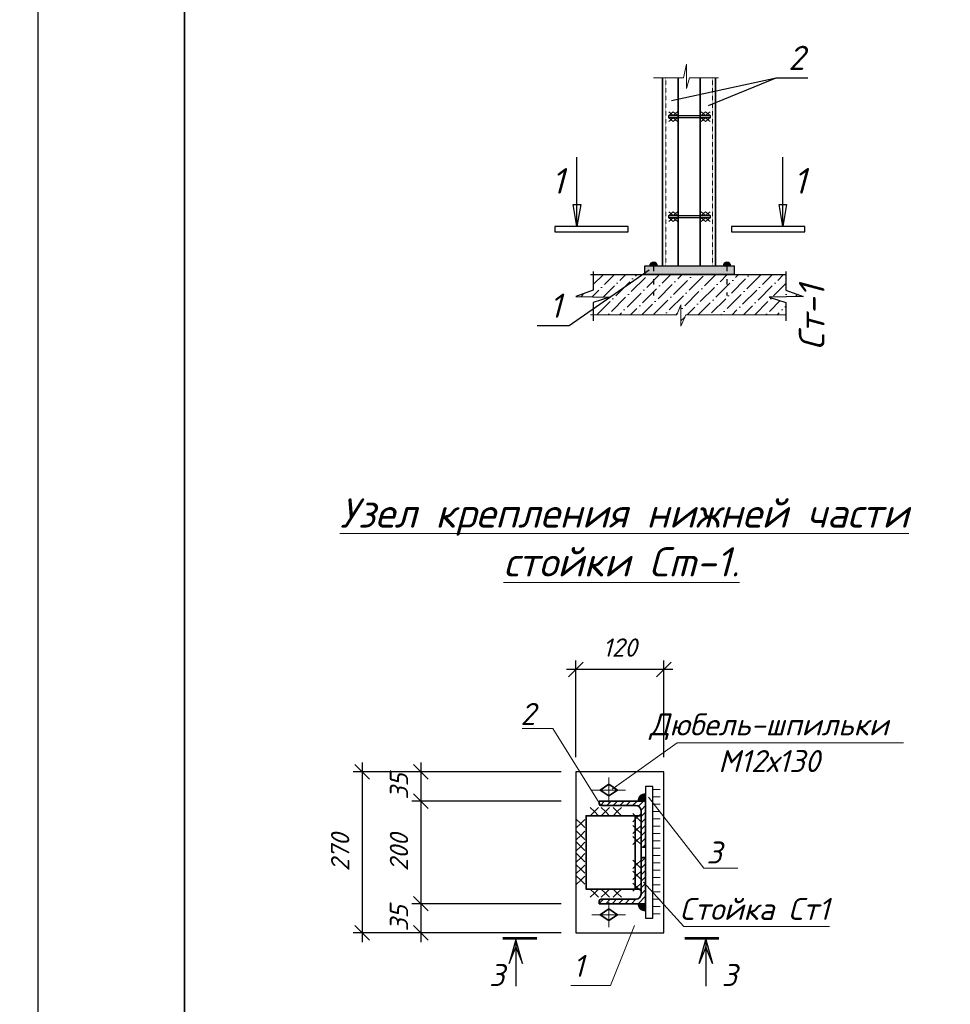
# Model space of a CAD drawing. Header units: millimetres. Extents: x -33345 to 4712671, y -3392 to 121473.
# Tile 329 of 656: x 1822944 to 1835642, y 53913 to 67353. Entities that reach past the tile are written whole.
import ezdxf

# ---------------------------------------------------------------- set-up
doc = ezdxf.new("R2010")
doc.units = ezdxf.units.MM
doc.linetypes.add('ACAD_ISO03W100', pattern=[30, 12, -18])
doc.linetypes.add('DASHED', pattern=[19.05, 12.7, -6.35])
for name, color, linetype, lineweight in [('0.25', 7, 'Continuous', 25), ('ACO-размер', 7, 'Continuous', 13), ('ACO-текст', 7, 'Continuous', 20), ('blue', 5, 'Continuous', 35), ('DESIGN', 14, 'Continuous', 20), ('red', 12, 'Continuous', 30), ('shtrihovka', 254, 'Continuous', 0), ('svarka', 152, 'Continuous', 15), ('выпуска', 220, 'Continuous', 35), ('ОСИ', 147, 'Continuous', 13), ('план', 7, 'Continuous', 30), ('Размер 1', 251, 'Continuous', 20), ('Узлы', 134, 'Continuous', 25), ('Штриховая-АСО', 8, 'Continuous', 15)]:
    doc.layers.add(name, color=color, linetype=linetype, lineweight=lineweight)
doc.layers.add('_линия', color=7, linetype='Continuous')
doc.layers.add('Сечения', color=7, linetype='Continuous')
doc.styles.add('_text', font='isocpeui.ttf')
doc.styles.add('ISO', font='isocpeui.ttf')
doc.styles.add('ISOCPEUR', font='isocpeui.ttf', dxfattribs={"height": 300})
doc.styles.add('RUSS', font='RUSS.shx', dxfattribs={"width": 0.8, "oblique": 15, "height": 250})
doc.styles.add('simp 0', font='isocpeui.ttf')
doc.styles.get("Standard").update_dxf_attribs({"font": 'arial.ttf'})
doc.dimstyles.new('RUSS$0', dxfattribs={"dimscale": 0, "dimtxt": 2.5, "dimasz": 2, "dimexe": 1.25, "dimexo": 2, "dimgap": 1.75, "dimtad": 1, "dimdec": 0, "dimlfac": 100, "dimzin": 0, "dimdsep": 46, "dimtxsty": 'RUSS', "dimblk1": 'OBLIQUE', "dimblk2": 'OBLIQUE', "dimsah": 1, "dimcen": 3, "dimdle": 1.25, "dimclrt": 1, "dimadec": 0, "dimazin": 0, "dimtfac": 0.75, "dimtdec": 0, "dimtmove": 0, "dimatfit": 0, "dimldrblk": 'OBLIQUE', "dimfxl": 1, "dimtvp": 1.5, "dimtolj": 1, "dimtzin": 0, "dimarcsym": 0})

# ---------------------------------------------------------------- blocks, each defined once
blk = doc.blocks.new('*U282')
at = {"layer": '0.25', "color": 5, "linetype": 'Continuous', "lineweight": 25, "ltscale": 100}
blk.add_lwpolyline([(-72619, 0), (0, 0), (0, 42000), (-72619, 42000), (-72619, 0)], dxfattribs=at)
blk = doc.blocks.new('awertgre')
at = {"ltscale": 20}
blk.add_lwpolyline([(-49481172, 24226618), (-49439172, 24226618), (-49439172, 24196918), (-49481172, 24196918)], close=True, dxfattribs=at)
at = {"lineweight": 35}
blk.add_lwpolyline([(-49479172, 24226118), (-49439672, 24226118), (-49439672, 24197418), (-49479172, 24197418)], close=True, dxfattribs=at)
blk = doc.blocks.new('_Oblique')
at = {"color": 0, "linetype": 'ByBlock', "lineweight": -2}
blk.add_line((-0.5, -0.5), (0.5, 0.5), dxfattribs=at)
blk = doc.blocks.new('*D2041')
at = {"layer": 'ACO-размер', "color": 0, "lineweight": -2, "ltscale": 5, "transparency": 16777216}
for p, q in [((1828419, 56812), (1828419, 55162)), ((1830332, 56687), (1828294, 56687)), ((1830332, 55287), (1828294, 55287))]:
    blk.add_line(p, q, dxfattribs=at)
at = {"layer": 'Defpoints', "color": 0, "ltscale": 5, "transparency": 16777216}
for p in [(1830532, 56687), (1828419, 55287), (1830532, 55287)]:
    blk.add_point(p, dxfattribs=at)
at = {"layer": 'ACO-размер', "color": 0, "lineweight": -2, "ltscale": 5, "transparency": 16777216, "xscale": 200, "yscale": 200, "zscale": 200}
for p, rotation in [((1828419, 56687), 90), ((1828419, 55287), 270)]:
    blk.add_blockref('_Oblique', p, dxfattribs=dict(at, rotation=rotation))
at = {"layer": 'ACO-размер', "color": 1, "ltscale": 5, "transparency": 16777216, "insert": (1828119, 55987), "char_height": 250, "attachment_point": 5, "rotation": 90, "style": 'simp 0'}
blk.add_mtext('\\A1;200', dxfattribs=at)
blk = doc.blocks.new('*D2042')
at = {"layer": 'ACO-размер', "color": 0, "lineweight": -2, "ltscale": 5, "transparency": 16777216}
for p, q in [((1828419, 57212), (1828419, 56562)), ((1830332, 57087), (1828294, 57087)), ((1830332, 56687), (1828294, 56687))]:
    blk.add_line(p, q, dxfattribs=at)
at = {"layer": 'Defpoints', "color": 0, "ltscale": 5, "transparency": 16777216}
for p in [(1830532, 57087), (1828419, 56687), (1830532, 56687)]:
    blk.add_point(p, dxfattribs=at)
at = {"layer": 'ACO-размер', "color": 0, "lineweight": -2, "ltscale": 5, "transparency": 16777216, "xscale": 200, "yscale": 200, "zscale": 200}
for p, rotation in [((1828419, 57087), 90), ((1828419, 56687), 270)]:
    blk.add_blockref('_Oblique', p, dxfattribs=dict(at, rotation=rotation))
at = {"layer": 'ACO-размер', "color": 1, "ltscale": 5, "transparency": 16777216, "insert": (1828119, 56887), "char_height": 250, "attachment_point": 5, "rotation": 90, "style": 'simp 0'}
blk.add_mtext('\\A1;35', dxfattribs=at)
blk = doc.blocks.new('*D2043')
at = {"layer": 'ACO-размер', "color": 0, "lineweight": -2, "ltscale": 5, "transparency": 16777216}
for p, q in [((1828419, 55412), (1828419, 54762)), ((1830332, 55287), (1828294, 55287)), ((1830332, 54887), (1828294, 54887))]:
    blk.add_line(p, q, dxfattribs=at)
at = {"layer": 'Defpoints', "color": 0, "ltscale": 5, "transparency": 16777216}
for p in [(1830532, 55287), (1828419, 54887), (1830532, 54887)]:
    blk.add_point(p, dxfattribs=at)
at = {"layer": 'ACO-размер', "color": 0, "lineweight": -2, "ltscale": 5, "transparency": 16777216, "xscale": 200, "yscale": 200, "zscale": 200}
for p, rotation in [((1828419, 55287), 90), ((1828419, 54887), 270)]:
    blk.add_blockref('_Oblique', p, dxfattribs=dict(at, rotation=rotation))
at = {"layer": 'ACO-размер', "color": 1, "ltscale": 5, "transparency": 16777216, "insert": (1828119, 55087), "char_height": 250, "attachment_point": 5, "rotation": 90, "style": 'simp 0'}
blk.add_mtext('\\A1;35', dxfattribs=at)
blk = doc.blocks.new('отв.- болт (постоян)')
at = {"color": 252, "lineweight": 35}
blk.add_lwpolyline([(0.8, 0), (0, -1.2), (-0.8, 0), (0, 1.2)], close=True, dxfattribs=at)
at = {"layer": 'ОСИ', "color": 1, "lineweight": 13, "ltscale": 0.5}
for points in [[(0, 2.3), (0, -2.3)], [(1.7, 0), (-1.7, 0)]]:
    blk.add_lwpolyline(points, dxfattribs=at)
blk = doc.blocks.new('*D2044')
at = {"layer": 'ACO-размер', "color": 0, "lineweight": -2, "ltscale": 5, "transparency": 16777216}
for p, q in [((1830532, 57287), (1830532, 58608)), ((1831732, 57287), (1831732, 58608)), ((1831857, 58483), (1830407, 58483))]:
    blk.add_line(p, q, dxfattribs=at)
at = {"layer": 'Defpoints', "color": 0, "ltscale": 5, "transparency": 16777216}
for p in [(1830532, 58483), (1830532, 57087), (1831732, 57087)]:
    blk.add_point(p, dxfattribs=at)
at = {"layer": 'ACO-размер', "color": 0, "lineweight": -2, "ltscale": 5, "transparency": 16777216, "xscale": 200, "yscale": 200, "zscale": 200, "rotation": 180}
blk.add_blockref('_Oblique', (1830532, 58483), dxfattribs=at)
at = {"layer": 'ACO-размер', "color": 0, "lineweight": -2, "ltscale": 5, "transparency": 16777216, "xscale": 200, "yscale": 200, "zscale": 200}
blk.add_blockref('_Oblique', (1831732, 58483), dxfattribs=at)
at = {"layer": 'ACO-размер', "color": 1, "ltscale": 5, "transparency": 16777216, "insert": (1831132, 58783), "char_height": 250, "attachment_point": 5, "style": 'simp 0'}
blk.add_mtext('\\A1;120', dxfattribs=at)
blk = doc.blocks.new('*D2045')
at = {"layer": 'ACO-размер', "color": 0, "lineweight": -2, "ltscale": 5, "transparency": 16777216}
for p, q in [((1827619, 57212), (1827619, 54762)), ((1830332, 57087), (1827494, 57087)), ((1830332, 54887), (1827494, 54887))]:
    blk.add_line(p, q, dxfattribs=at)
at = {"layer": 'Defpoints', "color": 0, "ltscale": 5, "transparency": 16777216}
for p in [(1830532, 57087), (1827619, 54887), (1830532, 54887)]:
    blk.add_point(p, dxfattribs=at)
at = {"layer": 'ACO-размер', "color": 0, "lineweight": -2, "ltscale": 5, "transparency": 16777216, "xscale": 200, "yscale": 200, "zscale": 200}
for p, rotation in [((1827619, 57087), 90), ((1827619, 54887), 270)]:
    blk.add_blockref('_Oblique', p, dxfattribs=dict(at, rotation=rotation))
at = {"layer": 'ACO-размер', "color": 1, "ltscale": 5, "transparency": 16777216, "insert": (1827317, 55987), "char_height": 250, "attachment_point": 5, "rotation": 90, "style": 'simp 0'}
blk.add_mtext('\\A1;270', dxfattribs=at)
blk = doc.blocks.new('сечение')
h = blk.add_hatch(color=256)
h.paths.add_polyline_path([(-291, 18), (-291, 120), (-199, 342)])
h.paths.add_polyline_path([(-383, 342), (-291, 120), (-291, 18)])
at = {"linetype": 'Continuous'}
blk.add_lwpolyline([(-291, 18), (-383, 342), (-291, 120), (-199, 342), (-291, 18), (-291, 652)], dxfattribs=at)
at = {"linetype": 'Continuous', "const_width": 36}
blk.add_lwpolyline([(0, 0), (-471, 0)], dxfattribs=at)

msp = doc.modelspace()

# ---------------------------------------------------------------- hatches: boundary and pattern name
at = {"lineweight": 13, "ltscale": 0.04}
h = msp.add_hatch(dxfattribs=at)
h.set_pattern_fill('ANSI36', color=256, scale=34.27065, style=0)
h.set_pattern_definition([(45, (1373592.79, 55735.3), (57.704853, 211.584462), [272.023286, -54.404657, 0, -54.404657])])
h.paths.add_polyline_path([(1833634.06, 63576.341), (1833397.949, 63661.559), (1833397.949, 63873.482), (1831437.224, 63873.482), (1830996.245, 63564.992), (1830996.329, 63564.99), (1830996.171, 63564.94), (1830769.108, 63406.096), (1830769.108, 63324.748), (1831911.144, 63324.748), (1831966.697, 63459.438), (1831966.697, 63171.622), (1832035.086, 63324.748), (1833397.949, 63324.748), (1833397.949, 63493.342), (1833170.728, 63564.99)])
h.paths.add_polyline_path([(1831437.224, 63873.482), (1830769.108, 63873.482), (1830769.108, 63661.559), (1830532.997, 63576.341), (1830996.245, 63564.992)])
at = {"layer": 'Сечения'}
h = msp.add_hatch(color=256, dxfattribs=at)
h.paths.add_polyline_path([(1831592.641, 63990.426), (1831592.641, 64042.877, -0.414213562), (1831645.091, 63990.426)])
h.paths.add_polyline_path([(1831592.641, 63990.426), (1831540.191, 63990.426, -0.414213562), (1831592.641, 64042.877)])
h = msp.add_hatch(color=256, dxfattribs=at)
h.paths.add_polyline_path([(1832593.385, 63990.426), (1832593.385, 64042.877, 0.414213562), (1832540.935, 63990.426)])
h.paths.add_polyline_path([(1832593.385, 63990.426), (1832645.835, 63990.426, 0.414213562), (1832593.385, 64042.877)])
at = {"layer": 'Узлы'}
msp.add_hatch(color=256, dxfattribs=at).paths.add_polyline_path([(1832696.828, 63990.426), (1831470.229, 63990.426), (1831470.229, 63873.482), (1832696.828, 63873.482)])
at = {"layer": 'Штриховая-АСО', "lineweight": 9}
for points in [[(1831380.637, 56686.891), (1831482.243, 56686.891), (1831482.243, 56788.497, 0.414213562)], [(1831380.637, 55286.891), (1831482.243, 55286.891), (1831482.243, 55185.284, -0.414213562)]]:
    msp.add_hatch(color=256, dxfattribs=at).paths.add_polyline_path(points)
h = msp.add_hatch(dxfattribs=at)
h.set_pattern_fill('ANSI31', scale=500)
h.set_pattern_definition([(45, (1380800.187, 487881.866), (-44.194174, 44.194174), [])])
edge = h.paths.add_edge_path()
edge.add_line((1830852.243, 56686.891), (1830852.243, 56649.891))
edge.add_arc((1830875.243, 56649.891), 23, 180.0000001, 270.0000001)
edge.add_line((1830875.243, 56626.891), (1831352.243, 56626.891))
edge.add_arc((1831352.243, 56556.891), 70, 0, 90, ccw=False)
edge.add_line((1831422.243, 56556.891), (1831422.243, 56079.891))
edge.add_arc((1831445.243, 56079.891), 23, 180, 270)
edge.add_line((1831445.243, 56056.891), (1831482.243, 56056.891))
edge.add_line((1831482.243, 56056.891), (1831482.243, 56686.891))
edge.add_line((1831482.243, 56686.891), (1830852.243, 56686.891))
edge = h.paths.add_edge_path()
edge.add_line((1830852.243, 55286.891), (1830852.243, 55323.891))
edge.add_arc((1830875.243, 55323.891), 23, 89.9999999, 179.9999999, ccw=False)
edge.add_line((1830875.243, 55346.891), (1831352.243, 55346.891))
edge.add_arc((1831352.243, 55416.891), 70, 270, 360)
edge.add_line((1831422.243, 55416.891), (1831422.243, 55893.891))
edge.add_arc((1831445.243, 55893.891), 23, 90, 180, ccw=False)
edge.add_line((1831445.243, 55916.891), (1831482.243, 55916.891))
edge.add_line((1831482.243, 55916.891), (1831482.243, 55286.891))
edge.add_line((1831482.243, 55286.891), (1830852.243, 55286.891))

# ---------------------------------------------------------------- linework, layer by layer
at = {"ltscale": 100}
for p, q in [((1831835.7, 66250.888), (1833264.572, 66558.586)), ((1832344.293, 66181.54), (1833264.572, 66558.586)), ((1833264.572, 66558.586), (1833698.948, 66558.586)), ((1830441.151, 63176.671), (1831532.327, 63940.012)), ((1830006.775, 63176.671), (1830441.151, 63176.671))]:
    msp.add_line(p, q, dxfattribs=at)
at = {"linetype": 'Continuous', "lineweight": 25, "ltscale": 100}
for p, q in [((1830548.113, 64527.759), (1830497.835, 64828.209)), ((1830497.835, 64828.209), (1830598.391, 64828.209)), ((1830598.391, 64828.209), (1830548.113, 64527.759)), ((1833358.027, 64527.759), (1833307.749, 64828.209)), ((1833307.749, 64828.209), (1833408.305, 64828.209)), ((1833408.305, 64828.209), (1833358.027, 64527.759)), ((1830248.113, 64527.759), (1830248.113, 64457.759)), ((1831248.113, 64527.759), (1830248.113, 64527.759)), ((1831248.113, 64457.759), (1831248.113, 64527.759)), ((1833658.027, 64527.759), (1832658.027, 64527.759)), ((1832658.027, 64527.759), (1832658.027, 64457.759)), ((1833658.027, 64457.759), (1833658.027, 64527.759)), ((1830248.113, 64457.759), (1831248.113, 64457.759)), ((1832658.027, 64457.759), (1833658.027, 64457.759))]:
    msp.add_line(p, q, dxfattribs=at)
for points in [[(1830548.113, 64527.759), (1830548.113, 65477.759)], [(1833358.027, 64527.759), (1833358.027, 65477.759)]]:
    msp.add_lwpolyline(points, dxfattribs=at)
at = {"color": 177, "ltscale": 10, "true_color": 0x293189}
for points in [[(1830769.108, 63914.476), (1830769.108, 63661.559), (1830532.997, 63576.341), (1830996.329, 63564.99), (1830769.108, 63493.342), (1830769.108, 63240.497)], [(1833397.949, 63914.476), (1833397.949, 63661.559), (1833634.06, 63576.341), (1833170.728, 63564.99), (1833397.949, 63493.342), (1833397.949, 63240.497)]]:
    msp.add_lwpolyline(points, dxfattribs=at)
at = {"color": 7, "lineweight": 13}
for points in [[(1830875.243, 56626.891), (1830216.991, 57676.568), (1829797.926, 57676.568)], [(1832743.289, 55770.993), (1832276.681, 55770.993), (1831522.899, 56740.289)]]:
    msp.add_lwpolyline(points, dxfattribs=at)
at = {"layer": 'ACO-текст'}
msp.add_lwpolyline([(1835004.062, 57483.494), (1831914.994, 57483.494), (1831030.388, 56847.753)], dxfattribs=at)
at = {"layer": 'blue', "color": 112}
for points in [[(1830852.243, 56686.891), (1830852.243, 56649.891, 0.414213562), (1830875.243, 56626.891), (1831352.243, 56626.891, -0.414213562), (1831422.243, 56556.891), (1831422.243, 56079.891, 0.414213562), (1831445.243, 56056.891), (1831482.243, 56056.891), (1831482.243, 56686.891)], [(1830852.243, 55286.891), (1830852.243, 55323.891, -0.414213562), (1830875.243, 55346.891), (1831352.243, 55346.891, 0.414213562), (1831422.243, 55416.891), (1831422.243, 55893.891, -0.414213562), (1831445.243, 55916.891), (1831482.243, 55916.891), (1831482.243, 55286.891)]]:
    msp.add_lwpolyline(points, format="xyb", close=True, dxfattribs=at)
at = {"layer": 'blue'}
for points in [[(1831422.243, 55486.891), (1831422.243, 56486.891), (1830672.243, 56486.891), (1830672.243, 55486.891), (1831422.243, 55486.891)], [(1831342.243, 55486.891), (1831342.243, 56486.891)]]:
    msp.add_lwpolyline(points, dxfattribs=at)
at = {"layer": 'DESIGN', "color": 0, "linetype": 'Continuous', "lineweight": 13}
for points in [[(1833992.247, 54975.66), (1832004.117, 54975.66), (1831455.84, 55580.864)], [(1831333.353, 54987.873), (1831007.607, 54171.68), (1830466.324, 54171.68)]]:
    msp.add_lwpolyline(points, dxfattribs=at)
at = {"layer": 'red'}
for points in [[(1831732.243, 54886.891), (1831732.243, 57086.891), (1830532.243, 57086.891), (1830532.243, 54886.891)], [(1831582.243, 55086.891), (1831582.243, 56886.891), (1831482.243, 56886.891), (1831482.243, 55086.891)]]:
    msp.add_lwpolyline(points, close=True, dxfattribs=at)
at = {"layer": 'shtrihovka', "color": 7}
for points in [[(1831682.243, 56846.38), (1831582.243, 56846.38)], [(1831682.243, 56746.38), (1831582.243, 56746.38)], [(1831682.243, 56646.38), (1831582.243, 56646.38)], [(1831682.243, 56546.38), (1831582.243, 56546.38)], [(1831682.243, 56446.38), (1831582.243, 56446.38)], [(1831682.243, 56346.38), (1831582.243, 56346.38)], [(1831682.243, 56246.38), (1831582.243, 56246.38)], [(1831682.243, 56146.38), (1831582.243, 56146.38)], [(1831682.243, 56046.38), (1831582.243, 56046.38)], [(1831682.243, 55946.38), (1831582.243, 55946.38)], [(1831682.243, 55846.38), (1831582.243, 55846.38)], [(1831682.243, 55746.38), (1831582.243, 55746.38)], [(1831682.243, 55646.38), (1831582.243, 55646.38)], [(1831682.243, 55546.38), (1831582.243, 55546.38)], [(1831682.243, 55446.38), (1831582.243, 55446.38)], [(1831682.243, 55346.38), (1831582.243, 55346.38)], [(1831682.243, 55246.38), (1831582.243, 55246.38)], [(1831682.243, 55146.38), (1831582.243, 55146.38)]]:
    msp.add_lwpolyline(points, dxfattribs=at)
for points in [[(1830729.2, 56486.891), (1830785.45, 56543.141), (1830841.7, 56486.891), (1830785.45, 56543.141), (1830841.7, 56599.391), (1830785.45, 56543.141), (1830729.2, 56599.391), (1830785.45, 56543.141)], [(1830879.192, 56486.891), (1830935.442, 56543.141), (1830991.692, 56486.891), (1830935.442, 56543.141), (1830991.692, 56599.391), (1830935.442, 56543.141), (1830879.192, 56599.391), (1830935.442, 56543.141)], [(1831041.183, 56486.891), (1831097.433, 56543.141), (1831153.683, 56486.891), (1831097.433, 56543.141), (1831153.683, 56599.391), (1831097.433, 56543.141), (1831041.183, 56599.391), (1831097.433, 56543.141)], [(1831422.243, 56404.71), (1831365.993, 56460.96), (1831422.243, 56517.21), (1831365.993, 56460.96), (1831309.743, 56517.21), (1831365.993, 56460.96), (1831309.743, 56404.71), (1831365.993, 56460.96)], [(1830655.428, 56325.281), (1830599.178, 56381.531), (1830655.428, 56437.781), (1830599.178, 56381.531), (1830542.928, 56437.781), (1830599.178, 56381.531), (1830542.928, 56325.281), (1830599.178, 56381.531)], [(1831422.243, 56242.719), (1831365.993, 56298.969), (1831422.243, 56355.219), (1831365.993, 56298.969), (1831309.743, 56355.219), (1831365.993, 56298.969), (1831309.743, 56242.719), (1831365.993, 56298.969)], [(1830655.428, 56163.289), (1830599.178, 56219.539), (1830655.428, 56275.789), (1830599.178, 56219.539), (1830542.928, 56275.789), (1830599.178, 56219.539), (1830542.928, 56163.289), (1830599.178, 56219.539)], [(1831422.243, 56092.727), (1831365.993, 56148.977), (1831422.243, 56205.227), (1831365.993, 56148.977), (1831309.743, 56205.227), (1831365.993, 56148.977), (1831309.743, 56092.727), (1831365.993, 56148.977)], [(1830655.428, 56013.297), (1830599.178, 56069.547), (1830655.428, 56125.797), (1830599.178, 56069.547), (1830542.928, 56125.797), (1830599.178, 56069.547), (1830542.928, 56013.297), (1830599.178, 56069.547)], [(1830655.428, 55857.305), (1830599.178, 55913.555), (1830655.428, 55969.805), (1830599.178, 55913.555), (1830542.928, 55969.805), (1830599.178, 55913.555), (1830542.928, 55857.305), (1830599.178, 55913.555)], [(1830655.428, 55701.314), (1830599.178, 55757.564), (1830655.428, 55813.814), (1830599.178, 55757.564), (1830542.928, 55813.814), (1830599.178, 55757.564), (1830542.928, 55701.314), (1830599.178, 55757.564)], [(1831422.243, 55881.055), (1831365.993, 55824.805), (1831422.243, 55768.555), (1831365.993, 55824.805), (1831309.743, 55768.555), (1831365.993, 55824.805), (1831309.743, 55881.055), (1831365.993, 55824.805)], [(1830655.428, 55551.322), (1830599.178, 55607.572), (1830655.428, 55663.822), (1830599.178, 55607.572), (1830542.928, 55663.822), (1830599.178, 55607.572), (1830542.928, 55551.322), (1830599.178, 55607.572)], [(1831422.243, 55731.063), (1831365.993, 55674.813), (1831422.243, 55618.563), (1831365.993, 55674.813), (1831309.743, 55618.563), (1831365.993, 55674.813), (1831309.743, 55731.063), (1831365.993, 55674.813)], [(1831422.243, 55569.072), (1831365.993, 55512.822), (1831422.243, 55456.572), (1831365.993, 55512.822), (1831309.743, 55456.572), (1831365.993, 55512.822), (1831309.743, 55569.072), (1831365.993, 55512.822)], [(1830729.2, 55374.391), (1830785.45, 55430.641), (1830841.7, 55374.391), (1830785.45, 55430.641), (1830841.7, 55486.891), (1830785.45, 55430.641), (1830729.2, 55486.891), (1830785.45, 55430.641)], [(1830879.192, 55374.391), (1830935.442, 55430.641), (1830991.692, 55374.391), (1830935.442, 55430.641), (1830991.692, 55486.891), (1830935.442, 55430.641), (1830879.192, 55486.891), (1830935.442, 55430.641)], [(1831041.183, 55374.391), (1831097.433, 55430.641), (1831153.683, 55374.391), (1831097.433, 55430.641), (1831153.683, 55486.891), (1831097.433, 55430.641), (1831041.183, 55486.891), (1831097.433, 55430.641)]]:
    msp.add_lwpolyline(points, close=True, dxfattribs=at)
at = {"layer": 'svarka'}
for centre, start, end in [((1831482.243, 56686.891), 90, 180), ((1831482.243, 55286.891), 180, 270)]:
    msp.add_arc(centre, 101.606, start, end, dxfattribs=at)
at = {"layer": 'выпуска', "color": 206}
for p, q in [((1831716.888, 66558.207), (1831716.888, 63990.426)), ((1831929.672, 66558.207), (1831929.672, 63990.426)), ((1832226.865, 66558.207), (1832226.865, 63990.426)), ((1832439.649, 66558.207), (1832439.649, 63990.426))]:
    msp.add_line(p, q, dxfattribs=at)
at = {"layer": 'выпуска', "color": 0, "linetype": 'DASHED', "lineweight": 20, "ltscale": 0.01}
for p, q in [((1831758.318, 66558.207), (1831758.318, 63990.426)), ((1832398.219, 66558.207), (1832398.219, 63990.426))]:
    msp.add_line(p, q, dxfattribs=at)
at = {"layer": 'план'}
msp.add_line((1832696.828, 63873.482), (1831470.229, 63873.482), dxfattribs=at)
msp.add_lwpolyline([(1830734.419, 63873.482), (1833397.949, 63873.482)], dxfattribs=at)
at = {"layer": 'Размер 1'}
for p, q in [((1831859.816, 66094.588), (1831799.117, 66045.479)), ((1831859.816, 66045.479), (1831799.117, 66094.588)), ((1831859.816, 65963.061), (1831799.117, 66012.169)), ((1831859.816, 66012.169), (1831799.117, 65963.061)), ((1831920.514, 66094.588), (1831859.816, 66045.479)), ((1831920.514, 66045.479), (1831859.816, 66094.588)), ((1831920.514, 65963.061), (1831859.816, 66012.169)), ((1831920.514, 66012.169), (1831859.816, 65963.061)), ((1832303.11, 66094.588), (1832242.412, 66045.479)), ((1832303.11, 66045.479), (1832242.412, 66094.588)), ((1832303.11, 65963.061), (1832242.412, 66012.169)), ((1832303.11, 66012.169), (1832242.412, 65963.061)), ((1832363.808, 66094.588), (1832303.11, 66045.479)), ((1832363.808, 66045.479), (1832303.11, 66094.588)), ((1832363.808, 65963.061), (1832303.11, 66012.169)), ((1832363.808, 66012.169), (1832303.11, 65963.061)), ((1831859.816, 64728.506), (1831799.117, 64679.397)), ((1831859.816, 64679.397), (1831799.117, 64728.506)), ((1831859.816, 64596.978), (1831799.117, 64646.087)), ((1831859.816, 64646.087), (1831799.117, 64596.978)), ((1831920.514, 64728.506), (1831859.816, 64679.397)), ((1831920.514, 64679.397), (1831859.816, 64728.506)), ((1831920.514, 64596.978), (1831859.816, 64646.087)), ((1831920.514, 64646.087), (1831859.816, 64596.978)), ((1832303.11, 64728.506), (1832242.412, 64679.397)), ((1832303.11, 64679.397), (1832242.412, 64728.506)), ((1832303.11, 64596.978), (1832242.412, 64646.087)), ((1832303.11, 64646.087), (1832242.412, 64596.978)), ((1832363.808, 64728.506), (1832303.11, 64679.397)), ((1832363.808, 64679.397), (1832303.11, 64728.506)), ((1832363.808, 64596.978), (1832303.11, 64646.087)), ((1832363.808, 64646.087), (1832303.11, 64596.978)), ((1831911.144, 63324.748), (1831966.697, 63459.438)), ((1831966.697, 63459.438), (1831966.697, 63171.622)), ((1830734.419, 63324.748), (1831911.144, 63324.748)), ((1831966.697, 63171.622), (1832035.086, 63324.748)), ((1832035.086, 63324.748), (1833397.949, 63324.748))]:
    msp.add_line(p, q, dxfattribs=at)
msp.add_lwpolyline([(1831591.659, 66558.207), (1832001.907, 66558.207), (1832042.354, 66745.527), (1832042.354, 66415.322), (1832084.941, 66558.207), (1832478.859, 66558.207)], dxfattribs=at)
at = {"layer": 'Сечения', "linetype": 'ACAD_ISO03W100', "ltscale": 6}
for p, q in [((1831592.641, 63990.426), (1831592.641, 63587.385)), ((1832593.385, 63990.426), (1832593.385, 63587.385))]:
    msp.add_line(p, q, dxfattribs=at)
at = {"layer": 'Сечения'}
for points in [[(1832363.808, 66012.169), (1831799.117, 66012.169), (1831799.117, 66045.479), (1832363.808, 66045.479)], [(1832363.808, 64646.087), (1831799.117, 64646.087), (1831799.117, 64679.397), (1832363.808, 64679.397)]]:
    msp.add_lwpolyline(points, close=True, dxfattribs=at)
for centre in [(1831592.641, 63990.426), (1832593.385, 63990.426)]:
    msp.add_arc(centre, 52.45, 0, 180, dxfattribs=at)
at = {"layer": 'Узлы'}
msp.add_lwpolyline([(1832696.828, 63990.426), (1831470.229, 63990.426), (1831470.229, 63873.482), (1832696.828, 63873.482)], close=True, dxfattribs=at)

# ---------------------------------------------------------------- block references
at = {"color": 6, "ltscale": 2, "yscale": 100, "zscale": 100}
for p, xscale, rotation in [((1830982.243, 56836.891), -100, 90), ((1830982.243, 55135.419), 100, 90.00000000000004)]:
    msp.add_blockref('отв.- болт (постоян)', p, dxfattribs=dict(at, xscale=xscale, rotation=rotation))
at = {"color": 0, "linetype": 'Continuous', "xscale": -1, "rotation": 180}
msp.add_blockref('сечение', (1830004.021, 54814.064), dxfattribs=at)
at = {"color": 0, "linetype": 'Continuous', "rotation": 180}
msp.add_blockref('сечение', (1832015.398, 54814.064), dxfattribs=at)
at = {"layer": '0.25', "ltscale": 100, "transparency": 33554687}
msp.add_blockref('*U282', (1823194.41, 44501.326, 1359241.5), dxfattribs=at)
at = {"layer": '_линия', "color": 18, "true_color": 0x000000}
msp.add_blockref('awertgre', (51304366.347, -24152417.108, 1359241.5), dxfattribs=at)

# ---------------------------------------------------------------- texts
at = {"linetype": 'Continuous', "lineweight": 25, "ltscale": 100, "char_height": 350, "width": 465.87121, "attachment_point": 1}
for insert in [(1830199.666, 65327.759), (1833499.656, 65327.759)]:
    msp.add_mtext('{\\fISOCPEUR|b0|i1|c0|p34;1}', dxfattribs=dict(at, insert=insert))
at = {"insert": (351439.431, 62275.551), "char_height": 500, "width": 9875.6458, "attachment_point": 1, "style": 'ISO'}
msp.add_mtext('\\pi4343.31532;{\\LА-А\\P\\pi0;Армирование приямка. M 1:20}', dxfattribs=at)
at = {"layer": 'ACO-текст', "style": 'simp 0'}
for s, p in [('2', (1829775.838, 57727.001)), ('3', (1832314.029, 55835.126)), ('Стойка Ст1', (1831949.32, 55065.359)), ('1', (1830492.896, 54287.927)), ('3', (1829348.238, 54162.421)), ('3', (1832521.181, 54162.421))]:
    msp.add_text(s, height=300, dxfattribs=at).set_placement(p)
at = {"layer": 'ACO-текст', "ltscale": 100, "insert": (1826794.814, 60819.403), "char_height": 400, "attachment_point": 1, "style": '_text'}
msp.add_mtext_dynamic_manual_height_columns('\\pxi1.29697;{\\LУзел крепления нижней части \\P\\pi6.87916;стойки Сm-1.}', width=8866.96611, gutter_width=1500, heights=[0], dxfattribs=at)
at = {"layer": 'ACO-текст', "char_height": 300, "style": 'simp 0'}
for s, insert, width, attachment_point in [('\\pi-651.92829,l900;Дюбель-шпильки\\P\\pi183.75353;М12х130', (1606662.809, 58582.633, -1359241.5), 3709.09797, 1), ('\\pi-651.92829,l900;Дюбель-шпильки\\P\\pi183.75353;М12х130', (1721281.998, 58582.633), 3709.09797, 1), ('\\pi-900,l900;Дюбель-шпильки ^JМ12х130', (1833168.745, 57483.494), 2336.63978, 5)]:
    msp.add_mtext(s, dxfattribs=dict(at, insert=insert, width=width, attachment_point=attachment_point))
at = {"layer": 'Сечения', "linetype": 'Continuous', "lineweight": 20, "ltscale": 70, "char_height": 330, "width": 31438.36857, "attachment_point": 1, "style": 'ISOCPEUR'}
for s, insert in [('{\\C0;2}', (1833429.879, 66996.777)), ('{\\C0;1}', (1830172.082, 63614.863))]:
    msp.add_mtext(s, dxfattribs=dict(at, insert=insert))
at = {"layer": 'Сечения', "linetype": 'Continuous', "lineweight": 20, "ltscale": 70, "insert": (1833575.599, 62840.274), "char_height": 350, "width": 31438.36857, "attachment_point": 1, "rotation": 90, "style": 'ISOCPEUR'}
msp.add_mtext('{\\C0;Ст-1}', dxfattribs=at)

# ---------------------------------------------------------------- dimensions: what is measured, and where the dimension line sits
at = {"layer": 'ACO-размер', "ltscale": 5}
dim = msp.add_linear_dim(base=(1830532.243, 58482.636), p1=(1831732.243, 57086.891), p2=(1830532.243, 57086.891), angle=180, dimstyle='RUSS$0', override={"dimscale": 100, "dimlfac": 0.1, "dimtxsty": 'simp 0', "dimtmove": 0}, dxfattribs=at)
dim.commit()
dim.dimension.update_dxf_attribs({"geometry": '*D2044', "text_midpoint": (1831132.243, 58482.636), "dimtype": 160})
for base, p1, p2, text, picture, middle in [((1827618.792, 54886.891), (1830532.243, 57086.891), (1830532.243, 54886.891), '270', '*D2045', (1827317.182, 55986.891)), ((1828418.792, 55286.891), (1830532.243, 56686.891), (1830532.243, 55286.891), '200', '*D2041', (1828118.792, 55986.891))]:
    dim = msp.add_linear_dim(base=base, p1=p1, p2=p2, angle=90, text=text, dimstyle='RUSS$0', override={"dimscale": 100, "dimlfac": 0.1, "dimtxsty": 'simp 0', "dimtmove": 1}, dxfattribs=at)
    dim.commit()
    dim.dimension.update_dxf_attribs({"geometry": picture, "text_midpoint": middle})
for base, p1, p2, picture, middle in [((1828418.792, 56686.891), (1830532.243, 57086.891), (1830532.243, 56686.891), '*D2042', (1828418.792, 56886.891)), ((1828418.792, 54886.891), (1830532.243, 55286.891), (1830532.243, 54886.891), '*D2043', (1828418.792, 55086.891))]:
    dim = msp.add_linear_dim(base=base, p1=p1, p2=p2, angle=90, text='35', dimstyle='RUSS$0', override={"dimscale": 100, "dimlfac": 0.1, "dimtxsty": 'simp 0', "dimtmove": 1}, dxfattribs=at)
    dim.commit()
    dim.dimension.update_dxf_attribs({"geometry": picture, "text_midpoint": middle, "dimtype": 160})

doc.saveas('drawing.dxf')
